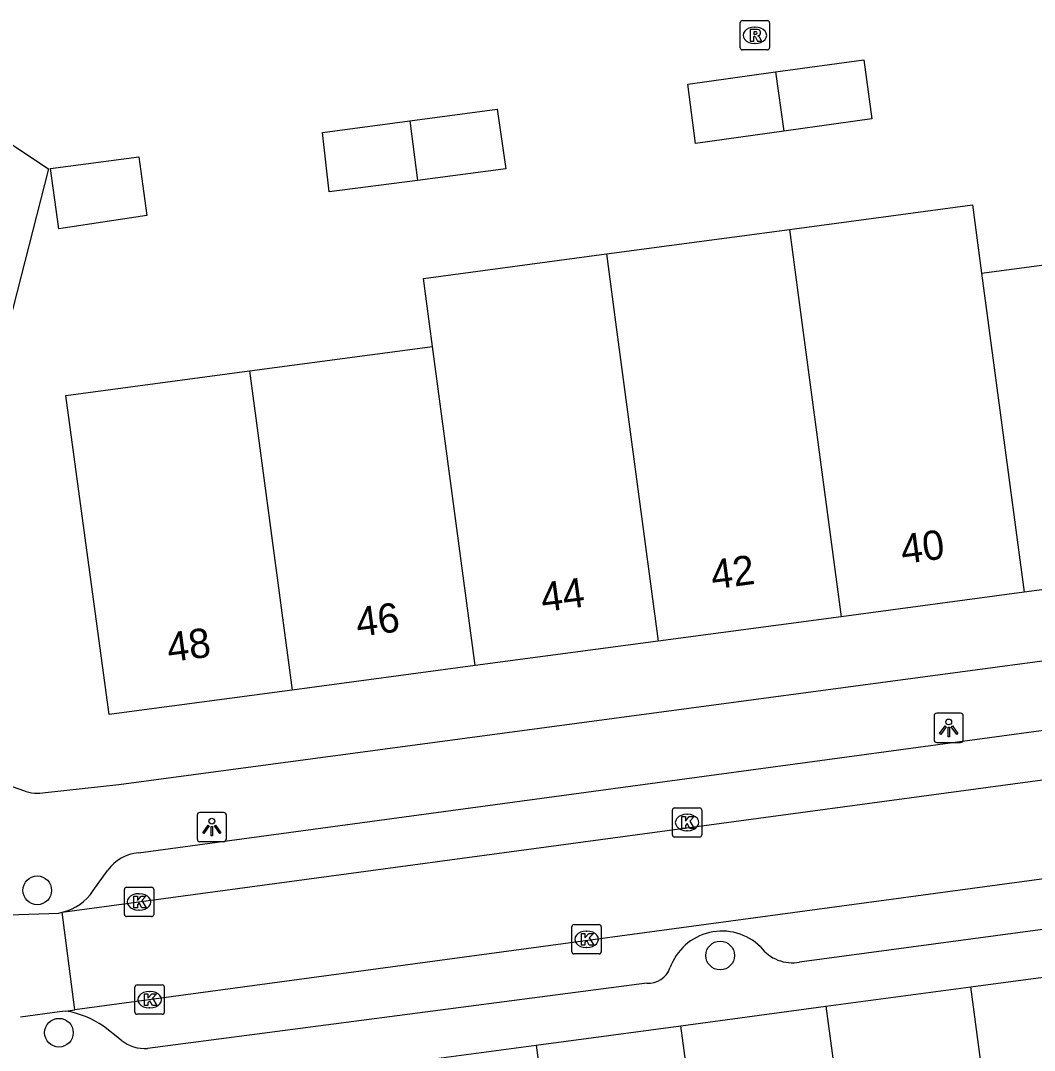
# Model space of a CAD drawing. Extents: x 163150 to 163546, y 380933 to 381635.
# Drawn here: x 163257.92 to 163292.49, y 381475.58 to 381510.69 of the extents above; entities that cross this region are included whole.
import ezdxf

# ---------------------------------------------------------------- set-up
doc = ezdxf.new("R2010")
doc.units = 0
for name, color, linetype in [('IMGEO_Boom', 7, 'Continuous'), ('IMGEO_Kolk', 7, 'Continuous'), ('IMGEO_Lichtpunt', 7, 'Continuous'), ('IMGEO_Pand', 7, 'Continuous'), ('IMGEO_Pand_nummerreeks', 7, 'Continuous'), ('IMGEO_Rijbaan_lokaal_open', 7, 'Continuous'), ('IMGEO_Rioolput', 7, 'Continuous'), ('IMGEO_Voetpad_open', 7, 'Continuous')]:
    doc.layers.add(name, color=color, linetype=linetype)

msp = doc.modelspace()

# ---------------------------------------------------------------- linework, layer by layer
at = {"layer": 'IMGEO_Boom'}
for centre in [(163258.485, 381481.035), (163281.775, 381478.813), (163259.225, 381476.182)]:
    msp.add_circle(centre, 0.489, dxfattribs=at)
at = {"layer": 'IMGEO_Kolk'}
for p, q in [((163280.221, 381483.848), (163281.073, 381483.848)), ((163280.146, 381482.922), (163280.146, 381483.774)), ((163280.634, 381483.628), (163280.659, 381483.628)), ((163281.147, 381483.774), (163281.147, 381482.922)), ((163281.073, 381482.848), (163280.221, 381482.848)), ((163280.657, 381483.068), (163280.632, 381483.068)), ((163261.455, 381480.214), (163261.455, 381481.066)), ((163261.53, 381481.14), (163262.382, 381481.14)), ((163262.456, 381481.066), (163262.456, 381480.214)), ((163261.943, 381480.92), (163261.968, 381480.92)), ((163261.966, 381480.36), (163261.941, 381480.36)), ((163262.382, 381480.14), (163261.53, 381480.14)), ((163276.72, 381478.939), (163276.72, 381479.791)), ((163276.795, 381479.865), (163277.647, 381479.865)), ((163277.208, 381479.645), (163277.233, 381479.645)), ((163277.721, 381479.791), (163277.721, 381478.939)), ((163277.231, 381479.085), (163277.206, 381479.085)), ((163277.647, 381478.865), (163276.795, 381478.865)), ((163261.818, 381476.882), (163261.818, 381477.734)), ((163261.893, 381477.808), (163262.745, 381477.808)), ((163262.306, 381477.588), (163262.331, 381477.588)), ((163262.819, 381477.734), (163262.819, 381476.882)), ((163262.329, 381477.028), (163262.304, 381477.028)), ((163262.745, 381476.808), (163261.893, 381476.808))]:
    msp.add_line(p, q, dxfattribs=at)
for points in [[(163280.221, 381483.848), (163281.073, 381483.848)], [(163280.146, 381482.922), (163280.146, 381483.774)], [(163280.467, 381483.548), (163280.59, 381483.548), (163280.59, 381483.397), (163280.72, 381483.548), (163280.884, 381483.548), (163280.738, 381483.397), (163280.891, 381483.148), (163280.739, 381483.148), (163280.654, 381483.312), (163280.59, 381483.245), (163280.59, 381483.148), (163280.467, 381483.148), (163280.467, 381483.548)], [(163281.147, 381483.774), (163281.147, 381482.922)], [(163281.073, 381482.848), (163280.221, 381482.848)], [(163261.455, 381480.214), (163261.455, 381481.066)], [(163261.53, 381481.14), (163262.382, 381481.14)], [(163262.456, 381481.066), (163262.456, 381480.214)], [(163261.776, 381480.84), (163261.899, 381480.84), (163261.899, 381480.689), (163262.029, 381480.84), (163262.193, 381480.84), (163262.047, 381480.689), (163262.2, 381480.44), (163262.048, 381480.44), (163261.963, 381480.604), (163261.899, 381480.537), (163261.899, 381480.44), (163261.776, 381480.44), (163261.776, 381480.84)], [(163262.382, 381480.14), (163261.53, 381480.14)], [(163276.72, 381478.939), (163276.72, 381479.791)], [(163276.795, 381479.865), (163277.647, 381479.865)], [(163277.721, 381479.791), (163277.721, 381478.939)], [(163277.041, 381479.565), (163277.164, 381479.565), (163277.164, 381479.414), (163277.294, 381479.565), (163277.458, 381479.565), (163277.312, 381479.414), (163277.465, 381479.165), (163277.313, 381479.165), (163277.228, 381479.329), (163277.164, 381479.262), (163277.164, 381479.165), (163277.041, 381479.165), (163277.041, 381479.565)], [(163277.647, 381478.865), (163276.795, 381478.865)], [(163261.818, 381476.882), (163261.818, 381477.734)], [(163261.893, 381477.808), (163262.745, 381477.808)], [(163262.819, 381477.734), (163262.819, 381476.882)], [(163262.139, 381477.508), (163262.262, 381477.508), (163262.262, 381477.357), (163262.392, 381477.508), (163262.556, 381477.508), (163262.41, 381477.357), (163262.563, 381477.108), (163262.411, 381477.108), (163262.326, 381477.272), (163262.262, 381477.205), (163262.262, 381477.108), (163262.139, 381477.108), (163262.139, 381477.508)], [(163262.745, 381476.808), (163261.893, 381476.808)]]:
    msp.add_lwpolyline(points, dxfattribs=at)
for centre, start, end in [((163280.223, 381483.772), 91.552, 178.448), ((163280.223, 381483.772), 91.552, 178.448), ((163281.071, 381483.772), 1.552, 88.448), ((163281.071, 381483.772), 1.552, 88.448), ((163280.223, 381482.924), 181.552, 268.448), ((163280.223, 381482.924), 181.552, 268.448), ((163281.071, 381482.924), 271.552, 358.448), ((163281.071, 381482.924), 271.552, 358.448), ((163261.532, 381481.064), 91.552, 178.448), ((163261.532, 381481.064), 91.552, 178.448), ((163262.38, 381481.064), 1.552, 88.448), ((163262.38, 381481.064), 1.552, 88.448), ((163261.532, 381480.216), 181.552, 268.448), ((163261.532, 381480.216), 181.552, 268.448), ((163262.38, 381480.216), 271.552, 358.448), ((163262.38, 381480.216), 271.552, 358.448), ((163276.797, 381479.789), 91.552, 178.448), ((163276.797, 381479.789), 91.552, 178.448), ((163277.645, 381479.789), 1.552, 88.448), ((163277.645, 381479.789), 1.552, 88.448), ((163276.797, 381478.941), 181.552, 268.448), ((163276.797, 381478.941), 181.552, 268.448), ((163277.645, 381478.941), 271.552, 358.448), ((163277.645, 381478.941), 271.552, 358.448), ((163261.895, 381477.732), 91.552, 178.448), ((163261.895, 381477.732), 91.552, 178.448), ((163262.743, 381477.732), 1.552, 88.448), ((163262.743, 381477.732), 1.552, 88.448), ((163261.895, 381476.884), 181.552, 268.448), ((163261.895, 381476.884), 181.552, 268.448), ((163262.743, 381476.884), 271.552, 358.448), ((163262.743, 381476.884), 271.552, 358.448)]:
    msp.add_arc(centre, 0.0765, start, end, dxfattribs=at)
for centre, major_axis, ratio, start_param, end_param in [((163280.633, 381483.348), (-0.387, 0.002), 0.722429, 4.712389, 7.853982), ((163280.658, 381483.348), (-0.39, 0.002), 0.717154, 1.570796, 4.712389), ((163261.942, 381480.64), (-0.387, 0.002), 0.722429, 4.712389, 7.853982), ((163261.967, 381480.64), (-0.39, 0.002), 0.717154, 1.570796, 4.712389), ((163277.207, 381479.365), (-0.387, 0.002), 0.722429, 4.712389, 7.853982), ((163277.232, 381479.365), (-0.39, 0.002), 0.717154, 1.570796, 4.712389), ((163262.305, 381477.308), (-0.387, 0.002), 0.722429, 4.712389, 7.853982), ((163262.33, 381477.308), (-0.39, 0.002), 0.717154, 1.570796, 4.712389)]:
    msp.add_ellipse(centre, major_axis=major_axis, ratio=ratio, start_param=start_param, end_param=end_param, dxfattribs=at)
at = {"layer": 'IMGEO_Lichtpunt'}
for p, q in [((163289.973, 381487.073), (163289.165, 381487.073)), ((163289.973, 381487.073), (163289.165, 381487.073)), ((163289.071, 381486.978), (163289.071, 381486.171)), ((163289.071, 381486.978), (163289.071, 381486.171)), ((163290.067, 381486.171), (163290.067, 381486.978)), ((163290.067, 381486.171), (163290.067, 381486.978)), ((163289.165, 381486.077), (163289.973, 381486.077)), ((163289.165, 381486.077), (163289.973, 381486.077)), ((163263.94, 381483.596), (163263.94, 381482.789)), ((163263.94, 381483.596), (163263.94, 381482.789)), ((163264.842, 381483.691), (163264.034, 381483.691)), ((163264.842, 381483.691), (163264.034, 381483.691)), ((163264.936, 381482.789), (163264.936, 381483.596)), ((163264.936, 381482.789), (163264.936, 381483.596)), ((163264.034, 381482.695), (163264.842, 381482.695)), ((163264.034, 381482.695), (163264.842, 381482.695))]:
    msp.add_line(p, q, dxfattribs=at)
for points in [[(163289.445, 381486.642), (163289.484, 381486.614), (163289.296, 381486.352), (163289.258, 381486.379), (163289.445, 381486.642)], [(163289.547, 381486.594), (163289.594, 381486.594), (163289.594, 381486.272), (163289.547, 381486.272), (163289.547, 381486.594)], [(163289.657, 381486.614), (163289.695, 381486.641), (163289.882, 381486.379), (163289.843, 381486.351), (163289.657, 381486.614)], [(163264.314, 381483.26), (163264.353, 381483.232), (163264.165, 381482.97), (163264.127, 381482.997), (163264.314, 381483.26)], [(163264.416, 381483.212), (163264.463, 381483.212), (163264.463, 381482.89), (163264.416, 381482.89), (163264.416, 381483.212)], [(163264.526, 381483.232), (163264.564, 381483.259), (163264.751, 381482.997), (163264.712, 381482.969), (163264.526, 381483.232)]]:
    msp.add_lwpolyline(points, dxfattribs=at)
for centre in [(163289.57, 381486.776), (163264.439, 381483.394)]:
    msp.add_circle(centre, 0.0994, dxfattribs=at)
for centre, start, end in [((163289.165, 381486.978), 90, 180), ((163289.165, 381486.978), 90, 180), ((163289.973, 381486.978), 0, 90), ((163289.973, 381486.978), 0, 90), ((163289.165, 381486.171), 180, 270), ((163289.165, 381486.171), 180, 270), ((163289.973, 381486.171), 270, 0), ((163289.973, 381486.171), 270, 360), ((163264.034, 381483.596), 90, 180), ((163264.034, 381483.596), 90, 180), ((163264.842, 381483.596), 0, 90), ((163264.842, 381483.596), 0, 90), ((163264.034, 381482.789), 180, 270), ((163264.034, 381482.789), 180, 270), ((163264.842, 381482.789), 270, 0), ((163264.842, 381482.789), 270, 360)]:
    msp.add_arc(centre, 0.0946, start, end, dxfattribs=at)
at = {"layer": 'IMGEO_Pand'}
for points in [[(163283.663, 381508.937), (163286.671, 381509.353), (163286.953, 381507.338), (163283.944, 381506.919)], [(163283.944, 381506.919), (163280.935, 381506.499), (163280.667, 381508.522), (163283.663, 381508.937)], [(163283.663, 381508.937), (163283.944, 381506.919)], [(163271.19, 381507.271), (163274.172, 381507.67), (163274.466, 381505.633), (163271.453, 381505.243)], [(163271.453, 381505.243), (163268.44, 381504.852), (163268.212, 381506.873), (163271.19, 381507.271)], [(163271.19, 381507.271), (163271.453, 381505.243)], [(163262.225, 381504.041), (163259.226, 381503.588), (163258.932, 381505.643), (163261.947, 381506.039), (163262.225, 381504.041)], [(163284.14, 381503.57), (163290.381, 381504.404), (163290.692, 381502.077)], [(163277.898, 381502.736), (163284.14, 381503.57)], [(163284.14, 381503.57), (163284.451, 381501.245), (163285.906, 381490.366)], [(163290.692, 381502.077), (163296.934, 381502.909)], [(163271.968, 381499.58), (163271.658, 381501.901), (163277.898, 381502.736)], [(163277.898, 381502.736), (163278.209, 381500.412), (163279.664, 381489.531)], [(163290.692, 381502.077), (163292.147, 381491.201)], [(163265.726, 381498.747), (163271.968, 381499.58)], [(163273.423, 381488.696), (163271.968, 381499.58)], [(163267.182, 381487.862), (163260.941, 381487.027), (163259.463, 381497.912), (163265.726, 381498.747)], [(163265.726, 381498.747), (163267.182, 381487.862)], [(163298.388, 381492.035), (163292.147, 381491.201)], [(163292.147, 381491.201), (163285.906, 381490.366)], [(163285.906, 381490.366), (163279.664, 381489.531)], [(163279.664, 381489.531), (163273.423, 381488.696)], [(163273.423, 381488.696), (163267.182, 381487.862)], [(163290.321, 381477.746), (163295.262, 381478.409)], [(163285.379, 381477.082), (163290.321, 381477.746)], [(163291.273, 381470.657), (163290.321, 381477.746)], [(163280.438, 381476.419), (163285.379, 381477.082)], [(163285.379, 381477.082), (163286.874, 381465.952)], [(163275.497, 381475.755), (163280.438, 381476.419)], [(163281.387, 381469.357), (163280.438, 381476.419)], [(163270.556, 381475.092), (163275.497, 381475.755)], [(163275.497, 381475.755), (163276.991, 381464.627)]]:
    msp.add_lwpolyline(points, dxfattribs=at)
at = {"layer": 'IMGEO_Rijbaan_lokaal_open'}
for points in [[(163259.34, 381480.286), (163316.51, 381488.013)], [(163316.954, 381484.694), (163259.772, 381476.964)], [(163257.16, 381480.189), (163259.216, 381480.261), (163259.34, 381480.286)], [(163259.772, 381476.964), (163259.34, 381480.286)], [(163259.453, 381476.921), (163259.249, 381476.896), (163257.917, 381476.713)], [(163259.453, 381476.921), (163259.772, 381476.964)]]:
    msp.add_lwpolyline(points, dxfattribs=at)
at = {"layer": 'IMGEO_Rioolput'}
for p, q in [((163282.459, 381509.763), (163282.459, 381510.615)), ((163282.534, 381510.689), (163283.386, 381510.689)), ((163283.46, 381510.615), (163283.46, 381509.763)), ((163282.947, 381510.469), (163282.972, 381510.469)), ((163282.97, 381509.909), (163282.945, 381509.909)), ((163283.386, 381509.689), (163282.534, 381509.689))]:
    msp.add_line(p, q, dxfattribs=at)
for points in [[(163282.459, 381509.763), (163282.459, 381510.615)], [(163282.534, 381510.689), (163283.386, 381510.689)], [(163283.46, 381510.615), (163283.46, 381509.763)], [(163283.048, 381510.387), (163282.796, 381510.389), (163282.796, 381509.989)], [(163282.974, 381510.308), (163282.92, 381510.308), (163282.92, 381510.227)], [(163282.92, 381510.227), (163282.972, 381510.227)], [(163282.796, 381509.989), (163282.92, 381509.989), (163282.92, 381510.151), (163282.931, 381510.151)], [(163282.978, 381510.122), (163283.049, 381509.989), (163283.189, 381509.989), (163283.124, 381510.115)], [(163283.386, 381509.689), (163282.534, 381509.689)]]:
    msp.add_lwpolyline(points, dxfattribs=at)
for centre, radius, start, end in [((163282.536, 381510.613), 0.0765, 91.552, 178.448), ((163282.536, 381510.613), 0.0765, 91.552, 178.448), ((163283.384, 381510.613), 0.0765, 1.552, 88.448), ((163283.384, 381510.613), 0.0765, 1.552, 88.448), ((163282.956, 381510.416), 0.19, 274.7715, 282.9687), ((163282.98, 381510.212), 0.0964, 77.0061, 93.1865), ((163282.994, 381510.269), 0.0378, 276.6634, 79.6772), ((163283.047, 381510.277), 0.109, 350.3612, 89.416), ((163283.045, 381510.277), 0.112, 277.5842, 350.9817), ((163282.93, 381510.098), 0.0533, 26.0293, 88.6989), ((163283.029, 381510.062), 0.108, 29.5134, 73.7905), ((163282.536, 381509.765), 0.0765, 181.552, 268.448), ((163282.536, 381509.765), 0.0765, 181.552, 268.448), ((163283.384, 381509.765), 0.0765, 271.552, 358.448), ((163283.384, 381509.765), 0.0765, 271.552, 358.448)]:
    msp.add_arc(centre, radius, start, end, dxfattribs=at)
for centre, major_axis, ratio, start_param, end_param in [((163282.946, 381510.189), (-0.387, 0.002), 0.722429, 4.712389, 7.853982), ((163282.971, 381510.189), (-0.39, 0.002), 0.717154, 1.570796, 4.712389)]:
    msp.add_ellipse(centre, major_axis=major_axis, ratio=ratio, start_param=start_param, end_param=end_param, dxfattribs=at)
at = {"layer": 'IMGEO_Voetpad_open'}
for points in [[(163256.442, 381507.243), (163258.87, 381505.636), (163254.277, 381487.7)], [(163258.765, 381484.37), (163261.264, 381484.648), (163317.206, 381492.135)], [(163261.936, 381482.315), (163293.395, 381486.571)], [(163256.493, 381484.979), (163258.018, 381484.437)], [(163314.435, 381482.61), (163284.484, 381478.585)], [(163260.394, 381481.026), (163260.893, 381481.722)], [(163279.275, 381477.871), (163262.25, 381475.647)], [(163261.35, 381475.931), (163260.742, 381476.403)]]:
    msp.add_lwpolyline(points, dxfattribs=at)
for centre, radius, start, end in [((163258.511, 381485.737), 1.391, 249.2296, 280.5199), ((163262.084, 381480.842), 1.481, 95.7231, 143.5179), ((163258.938, 381481.98), 1.741, 283.3649, 326.7795), ((163281.839, 381477.764), 1.882, 45.7166, 160.63), ((163284.241, 381479.918), 1.355, 216.5459, 280.327), ((163279.329, 381478.649), 0.78, 266.0229, 340.4475), ((163258.95, 381473.807), 3.154, 55.3844, 80.829), ((163262.136, 381476.855), 1.213, 229.602, 275.3712)]:
    msp.add_arc(centre, radius, start, end, dxfattribs=at)

# ---------------------------------------------------------------- texts
at = {"layer": 'IMGEO_Pand_nummerreeks'}
for s, p in [('40', (163287.999, 381492.159)), ('42', (163281.525, 381491.293)), ('44', (163275.724, 381490.518)), ('46', (163269.419, 381489.674)), ('48', (163262.975, 381488.812))]:
    msp.add_text(s, height=1, rotation=7.6203, dxfattribs=at).set_placement(p)

doc.saveas('drawing.dxf')
